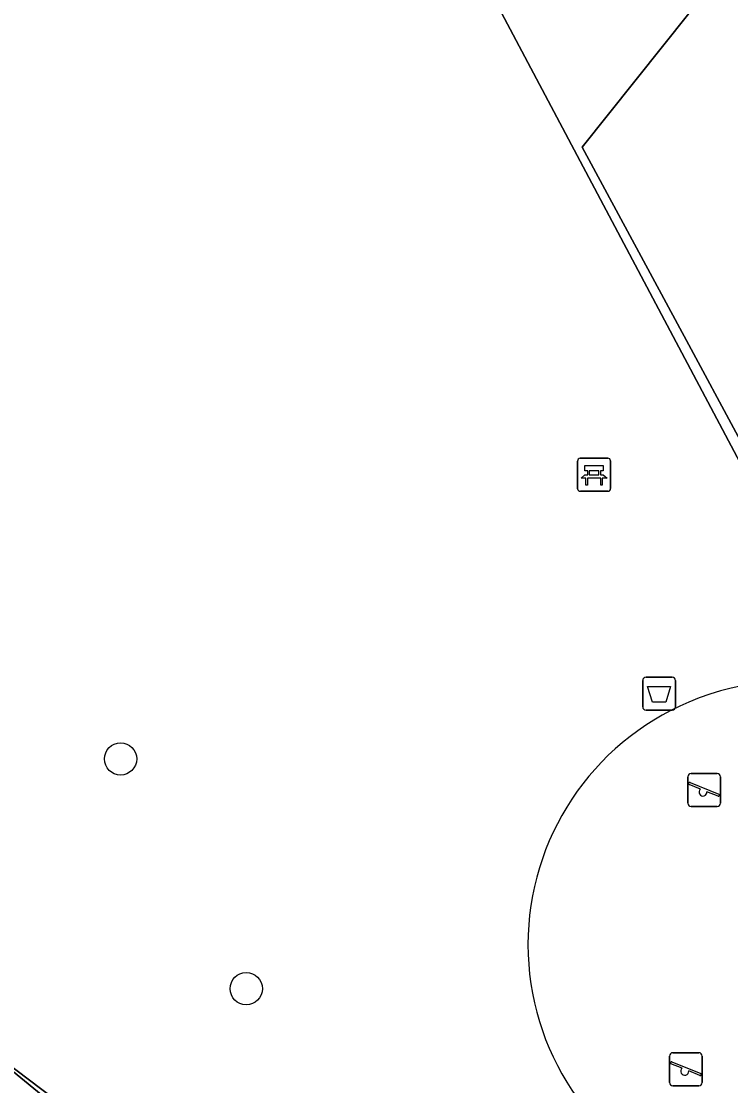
# Model space of a CAD drawing. Extents: x 158472 to 159562, y 388525 to 389606.
# Drawn here: x 158979.75 to 159001.27, y 388944.44 to 388976.73 of the extents above; entities that cross this region are included whole.
import ezdxf

# ---------------------------------------------------------------- set-up
doc = ezdxf.new("R2010")
doc.units = 0
for name, color, linetype in [('IMGEO_Afvalbak', 7, 'Continuous'), ('IMGEO_Bank', 7, 'Continuous'), ('IMGEO_Boom', 7, 'Continuous'), ('IMGEO_Groenvoorziening', 7, 'Continuous'), ('IMGEO_Hek', 7, 'Continuous'), ('IMGEO_Speelvoorziening', 7, 'Continuous'), ('IMGEO_Terreindeel_zand', 7, 'Continuous')]:
    doc.layers.add(name, color=color, linetype=linetype)

msp = doc.modelspace()

# ---------------------------------------------------------------- linework, layer by layer
at = {"layer": 'IMGEO_Afvalbak'}
for p, q in [((158998.602, 388955.935), (158998.602, 388956.735)), ((158998.602, 388956.735), (158998.602, 388955.935)), ((158998.702, 388956.835), (158999.492, 388956.835)), ((158999.492, 388956.835), (158998.702, 388956.835)), ((158999.592, 388956.735), (158999.592, 388955.935)), ((158999.592, 388955.935), (158999.592, 388956.735)), ((158999.492, 388955.835), (158998.702, 388955.835)), ((158998.702, 388955.835), (158999.492, 388955.835))]:
    msp.add_line(p, q, dxfattribs=at)
msp.add_lwpolyline([(158998.745, 388956.549), (158999.449, 388956.549), (158999.3, 388956.079), (158998.894, 388956.079), (158998.745, 388956.549)], dxfattribs=at)
for centre, start, end in [((158998.702, 388956.735), 90, 180), ((158998.702, 388956.735), 90, 180), ((158999.492, 388956.735), 0, 90), ((158999.492, 388956.735), 360, 90), ((158998.702, 388955.935), 180, 270), ((158998.702, 388955.935), 180, 270), ((158999.492, 388955.935), 270, 0), ((158999.492, 388955.935), 270, 0)]:
    msp.add_arc(centre, 0.1, start, end, dxfattribs=at)
at = {"layer": 'IMGEO_Bank'}
for p, q in [((158996.626, 388962.549), (158996.626, 388963.39)), ((158996.626, 388963.39), (158996.626, 388962.549)), ((158996.701, 388963.474), (158997.542, 388963.474)), ((158997.542, 388963.474), (158996.701, 388963.474)), ((158997.626, 388963.399), (158997.626, 388962.558)), ((158997.626, 388962.558), (158997.626, 388963.399)), ((158996.935, 388962.98), (158996.935, 388963.086)), ((158996.979, 388963.086), (158996.979, 388962.98)), ((158997.267, 388963.092), (158996.985, 388963.092)), ((158997.273, 388962.98), (158997.273, 388963.086)), ((158997.317, 388963.086), (158997.317, 388962.98)), ((158997.323, 388962.872), (158996.93, 388962.872)), ((158996.985, 388962.974), (158997.267, 388962.974)), ((158997.551, 388962.474), (158996.71, 388962.474)), ((158996.71, 388962.474), (158997.551, 388962.474))]:
    msp.add_line(p, q, dxfattribs=at)
for points in [[(158996.929, 388963.092), (158996.843, 388963.092), (158996.843, 388963.253), (158997.406, 388963.253), (158997.406, 388963.092), (158997.323, 388963.092)], [(158996.873, 388962.872), (158996.731, 388962.872), (158996.843, 388962.974), (158996.929, 388962.974)], [(158996.923, 388962.865), (158996.923, 388962.658), (158996.88, 388962.658), (158996.88, 388962.865)], [(158997.323, 388962.974), (158997.406, 388962.974), (158997.518, 388962.872), (158997.379, 388962.872)], [(158997.373, 388962.865), (158997.373, 388962.658), (158997.329, 388962.658), (158997.329, 388962.865)]]:
    msp.add_lwpolyline(points, dxfattribs=at)
for centre, radius, start, end in [((158996.704, 388963.396), 0.0779, 92.4484, 184.2845), ((158996.704, 388963.396), 0.0779, 92.4484, 184.2845), ((158997.548, 388963.396), 0.0779, 2.4484, 94.2845), ((158997.548, 388963.396), 0.0779, 2.4484, 94.2845), ((158996.928, 388963.085), 0.00671, 2.8957, 87.1043), ((158996.985, 388963.085), 0.00671, 92.8957, 177.1043), ((158997.267, 388963.085), 0.00671, 2.8957, 87.1043), ((158997.324, 388963.085), 0.00671, 92.8957, 177.1043), ((158996.873, 388962.865), 0.00671, 2.8957, 87.1043), ((158996.93, 388962.865), 0.00671, 92.8957, 177.1043), ((158996.928, 388962.981), 0.00671, 272.8957, 357.1043), ((158996.985, 388962.981), 0.00671, 182.8957, 267.1043), ((158997.267, 388962.981), 0.00671, 272.8957, 357.1043), ((158997.324, 388962.981), 0.00671, 182.8957, 267.1043), ((158997.322, 388962.865), 0.00671, 2.8957, 87.1043), ((158997.379, 388962.865), 0.00671, 92.8957, 177.1043), ((158996.704, 388962.552), 0.0779, 182.4484, 274.2845), ((158996.704, 388962.552), 0.0779, 182.4484, 274.2845), ((158997.548, 388962.552), 0.0779, 272.4484, 4.2845), ((158997.548, 388962.552), 0.0779, 272.4484, 4.2845)]:
    msp.add_arc(centre, radius, start, end, dxfattribs=at)
at = {"layer": 'IMGEO_Boom'}
for centre in [(158982.764, 388954.355), (158986.575, 388947.388)]:
    msp.add_circle(centre, 0.489, dxfattribs=at)
at = {"layer": 'IMGEO_Groenvoorziening'}
for points in [[(158989.382, 388986.291), (158988.22, 388985.655), (158987.38, 388987.223), (158988.554, 388987.834), (158978.046, 389007.675), (158959.067, 389000.433), (158959.522, 388999.193), (158957.882, 388998.567), (158957.412, 388999.8), (158949.064, 388996.633), (158961.556, 388968.411), (158963.004, 388969.074), (158964.086, 388966.635), (158962.621, 388965.988), (158972.851, 388942.824), (158978.418, 388945.81), (159000.966, 388928.748), (159005.968, 388933.651), (159015.154, 388942.12), (159018.661, 388945.137), (159003.484, 388960.959), (159002.847, 388961.622), (159001.99, 388962.516)], [(159002.305, 388979.849), (159000, 388976.968), (158996.769, 388972.909), (159000, 388966.916), (159002.847, 388961.622), (159003.484, 388960.959), (159010.144, 388962.477), (159014.438, 388959.738)]]:
    msp.add_lwpolyline(points, close=True, dxfattribs=at)
for points in [[(158978.046, 389007.675), (158988.554, 388987.834), (158989.382, 388986.291), (159001.99, 388962.516), (159002.847, 388961.622), (159000, 388966.916), (158996.769, 388972.909), (159000, 388976.968), (159002.305, 388979.849), (159001.74, 388979.979), (159000, 388983.398), (158993.883, 388995.418), (158995.013, 388998.492), (158994.3, 389000.001)], [(158979.119, 388945.188), (159000.154, 388927.952), (159000.966, 388928.748), (158978.418, 388945.81)], [(158982.208, 388914.236), (158982.25, 388913.851), (158983.711, 388912.434), (158984.886, 388913.648), (158986.581, 388913.276), (158996.063, 388923.721), (159000, 388927.793), (159000.154, 388927.952), (158979.119, 388945.188), (158968.242, 388940.342), (158966.091, 388939.404)]]:
    msp.add_lwpolyline(points, dxfattribs=at)
for centre, radius, start, end in [((159003.173, 388948.724), 8.007, 246.6581, 113.3419), ((159003.098, 388948.724), 7.978, 112.8504, 247.1496)]:
    msp.add_arc(centre, radius, start, end, dxfattribs=at)
at = {"layer": 'IMGEO_Hek'}
for points in [[(158989.382, 388986.291), (159001.99, 388962.516), (159002.847, 388961.622)], [(159000.966, 388928.748), (158978.418, 388945.81), (158972.851, 388942.824), (158962.621, 388965.988)]]:
    msp.add_lwpolyline(points, dxfattribs=at)
at = {"layer": 'IMGEO_Speelvoorziening'}
for p, q in [((158999.967, 388953.013), (158999.967, 388953.813)), ((158999.967, 388953.813), (158999.967, 388953.013)), ((159000.067, 388953.913), (159000.857, 388953.913)), ((159000.857, 388953.913), (159000.067, 388953.913)), ((159000.957, 388953.813), (159000.957, 388953.013)), ((159000.957, 388953.013), (159000.957, 388953.813)), ((159000.35, 388953.441), (159000.011, 388953.578)), ((159000.036, 388953.638), (159000.912, 388953.285)), ((159000.888, 388953.225), (159000.548, 388953.362)), ((159000.857, 388952.913), (159000.067, 388952.913)), ((159000.067, 388952.913), (159000.857, 388952.913)), ((158999.415, 388944.545), (158999.415, 388945.345)), ((158999.415, 388945.345), (158999.415, 388944.545)), ((158999.515, 388945.445), (159000.305, 388945.445)), ((159000.305, 388945.445), (158999.515, 388945.445)), ((159000.405, 388945.345), (159000.405, 388944.545)), ((159000.405, 388944.545), (159000.405, 388945.345)), ((158999.798, 388944.973), (158999.459, 388945.11)), ((158999.484, 388945.17), (159000.36, 388944.817)), ((159000.336, 388944.757), (158999.996, 388944.894)), ((159000.305, 388944.445), (158999.515, 388944.445)), ((158999.515, 388944.445), (159000.305, 388944.445))]:
    msp.add_line(p, q, dxfattribs=at)
for centre, radius, start, end in [((159000.067, 388953.813), 0.1, 90, 180), ((159000.067, 388953.813), 0.1, 90, 180), ((159000.024, 388953.608), 0.0327, 68.078, 248.078), ((159000.857, 388953.813), 0.1, 0, 90), ((159000.857, 388953.813), 0.1, 360, 90), ((159000.429, 388953.351), 0.12, 130.9928, 5.1632), ((159000.067, 388953.013), 0.1, 180, 270), ((159000.067, 388953.013), 0.1, 180, 270), ((159000.857, 388953.013), 0.1, 270, 0), ((159000.857, 388953.013), 0.1, 270, 0), ((159000.9, 388953.255), 0.0327, 248.078, 68.078), ((158999.515, 388945.345), 0.1, 90, 180), ((158999.515, 388945.345), 0.1, 90, 180), ((159000.305, 388945.345), 0.1, 0, 90), ((159000.305, 388945.345), 0.1, 360, 90), ((158999.472, 388945.14), 0.0327, 68.078, 248.078), ((158999.877, 388944.883), 0.12, 130.9928, 5.1632), ((159000.348, 388944.787), 0.0327, 248.078, 68.078), ((158999.515, 388944.545), 0.1, 180, 270), ((158999.515, 388944.545), 0.1, 180, 270), ((159000.305, 388944.545), 0.1, 270, 0), ((159000.305, 388944.545), 0.1, 270, 0)]:
    msp.add_arc(centre, radius, start, end, dxfattribs=at)
at = {"layer": 'IMGEO_Terreindeel_zand'}
for centre, radius, start, end in [((159003.173, 388948.724), 8.007, 246.6581, 113.3419), ((159003.098, 388948.724), 7.978, 112.8504, 247.1496)]:
    msp.add_arc(centre, radius, start, end, dxfattribs=at)

doc.saveas('drawing.dxf')
